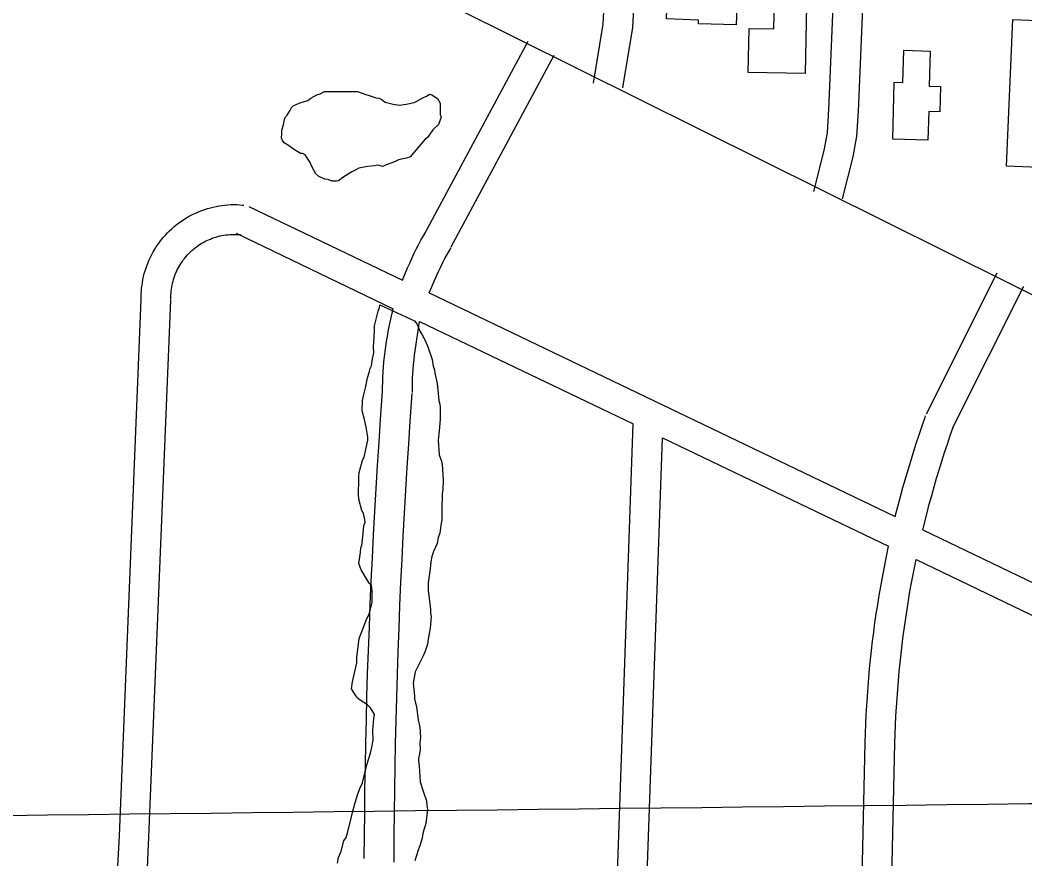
# Model space of a CAD drawing. Extents: x 3677843 to 3715951, y 511991 to 537744.
# Drawn here: x 3699120 to 3700134, y 523615 to 524461 of the extents above; entities that cross this region are included whole.
import ezdxf

# ---------------------------------------------------------------- set-up
doc = ezdxf.new("R2010")
doc.units = 0
for name, color, linetype in [('V-BLDG-OTLN', 7, 'Continuous'), ('V-GRID-MAJR', 7, 'Continuous'), ('V-ROAD-CNTR', 7, 'Continuous'), ('V-SITE-VEGE', 7, 'Continuous')]:
    doc.layers.add(name, color=color, linetype=linetype)

msp = doc.modelspace()

# ---------------------------------------------------------------- linework, layer by layer
at = {"layer": 'V-BLDG-OTLN'}
for points in [[(3699773.8, 524502.2), (3699844.3, 524499.9), (3699842.9, 524456.1), (3699804.7, 524457.3), (3699804.9, 524461), (3699772.5, 524462.1)], [(3699914.1, 524493.3), (3699912.4, 524407), (3699855, 524408.2), (3699855.9, 524452.5), (3699880.8, 524452), (3699881.7, 524494)], [(3700121.7, 524461.6), (3700196, 524458.5), (3700194.1, 524394.9), (3700202.9, 524384.3), (3700268.1, 524381.2), (3700265.1, 524306.4), (3700233.1, 524308.9), (3700232.3, 524300.2), (3700225.6, 524300.6), (3700191.4, 524267.1), (3700157.2, 524303.3), (3700147.7, 524303.4), (3700148.1, 524312.3), (3700115.6, 524313.7)], [(3700038.5, 524429.7), (3700037.5, 524394.3), (3700048.9, 524394), (3700048.3, 524368.4), (3700037, 524368.7), (3700036.2, 524339.7), (3700000.7, 524340.7), (3700002.2, 524398.3), (3700011, 524398), (3700011.9, 524430.5)]]:
    msp.add_lwpolyline(points, close=True, dxfattribs=at)
at = {"layer": 'V-GRID-MAJR'}
msp.add_spline([(3697869.7, 523644.4), (3703148.4, 523705.4), (3708427.1, 523767.2), (3713705.8, 523829.8)], degree=3, dxfattribs=at)
at = {"layer": 'V-ROAD-CNTR'}
for points in [[(3699782.3, 526105), (3699780.7, 526099.1), (3699778.8, 526090.5), (3699777.2, 526081.8), (3699775.8, 526073.2), (3699774.7, 526064.4), (3699773.9, 526055.5), (3699770.4, 525960.5), (3699761.9, 525743), (3699753.5, 525510.2), (3699741.2, 525235.4), (3699733.7, 525049.8), (3699719.2, 524663.9), (3699708.3, 524456.8), (3699698.5, 524397.5)], [(3699809.3, 526089.3), (3699808.2, 526084.4), (3699806.8, 526076.7), (3699805.5, 526069), (3699804.6, 526061.2), (3699803.9, 526053.6), (3699800.4, 525959.4), (3699791.9, 525741.9), (3699783.5, 525509), (3699771.2, 525234.1), (3699763.6, 525048.6), (3699749.2, 524662.6), (3699738.2, 524453.6), (3699728, 524392.6)], [(3700009, 525973.9), (3700005, 525958.8), (3700000.2, 525928.2), (3699997, 525862.9), (3699988.6, 525627), (3699974.9, 525318), (3699961.7, 525005.9), (3699948.6, 524674.9), (3699936, 524370.7), (3699934.4, 524347.4), (3699931.3, 524329.3), (3699920.7, 524288)], [(3700035.9, 525958.2), (3700034.3, 525952.6), (3700030.1, 525925.2), (3700027, 525861.6), (3700018.6, 525625.8), (3700004.8, 525316.7), (3699991.6, 525004.6), (3699978.6, 524673.7), (3699965.9, 524369.1), (3699964.3, 524343.9), (3699960.6, 524323), (3699949.7, 524280.6)], [(3705609.4, 521493.1), (3703816, 522371.4), (3702530, 523014.4), (3702175.6, 523184.4), (3701801.6, 523367), (3701415.4, 523550.3), (3698940.9, 524781.2)], [(3699529, 524246.3), (3699632.8, 524439.8)], [(3699555.4, 524232.1), (3699659.3, 524425.6)], [(3699242.6, 524178.8), (3699242.5, 524181.5), (3699242.6, 524184.5), (3699242.8, 524187.5), (3699243, 524190.5), (3699243.4, 524193.4), (3699243.8, 524196.4), (3699244.3, 524199.3), (3699245, 524202.3), (3699245.7, 524205.2), (3699246.5, 524208), (3699247.4, 524210.9), (3699248.4, 524213.7), (3699249.5, 524216.5), (3699250.7, 524219.2), (3699251.9, 524221.9), (3699253.3, 524224.6), (3699254.7, 524227.2), (3699256.2, 524229.8), (3699257.8, 524232.3), (3699259.5, 524234.8), (3699261.2, 524237.2), (3699263.1, 524239.6), (3699265, 524241.9), (3699266.9, 524244.1), (3699269, 524246.3), (3699271.1, 524248.4), (3699273.3, 524250.5), (3699275.5, 524252.5), (3699277.8, 524254.4), (3699280.2, 524256.2), (3699282.6, 524257.9), (3699285.1, 524259.6), (3699287.6, 524261.2), (3699290.2, 524262.7), (3699292.8, 524264.1), (3699295.5, 524265.5), (3699298.2, 524266.7), (3699300.9, 524267.9), (3699303.7, 524269), (3699306.6, 524270), (3699309.4, 524270.9), (3699312.3, 524271.7), (3699315.2, 524272.4), (3699318.1, 524273), (3699321, 524273.6), (3699324, 524274), (3699327, 524274.4), (3699329.9, 524274.6), (3699332.9, 524274.8), (3699335.9, 524274.8), (3699338.9, 524274.8), (3699341.9, 524274.7), (3699344.8, 524274.4), (3699346.2, 524274.3)], [(3699351.2, 524272.9), (3699506.2, 524198.6)], [(3699506.2, 524198.6), (3699511.3, 524211), (3699513.4, 524215.8), (3699515.5, 524220.5), (3699517.7, 524225.1), (3699520, 524229.8), (3699522.4, 524234.4), (3699524.8, 524238.9), (3699527.3, 524243.4), (3699529.2, 524246.7)], [(3699272.6, 524179.1), (3699272.5, 524181.4), (3699272.6, 524183.4), (3699272.7, 524185.4), (3699272.9, 524187.5), (3699273.1, 524189.5), (3699273.4, 524191.5), (3699273.8, 524193.5), (3699274.2, 524195.5), (3699274.7, 524197.4), (3699275.2, 524199.4), (3699275.9, 524201.3), (3699276.5, 524203.3), (3699277.3, 524205.2), (3699278.1, 524207), (3699278.9, 524208.9), (3699279.8, 524210.7), (3699280.8, 524212.5), (3699281.8, 524214.2), (3699282.9, 524215.9), (3699284.1, 524217.6), (3699285.3, 524219.3), (3699286.5, 524220.9), (3699287.8, 524222.4), (3699289.1, 524224), (3699290.5, 524225.4), (3699292, 524226.9), (3699293.4, 524228.3), (3699295, 524229.6), (3699296.5, 524230.9), (3699298.2, 524232.1), (3699299.8, 524233.3), (3699301.5, 524234.5), (3699303.2, 524235.6), (3699305, 524236.6), (3699306.7, 524237.6), (3699308.6, 524238.5), (3699310.4, 524239.3), (3699312.3, 524240.1), (3699314.2, 524240.9), (3699316.1, 524241.5), (3699318, 524242.1), (3699320, 524242.7), (3699321.9, 524243.2), (3699323.9, 524243.6), (3699325.9, 524244), (3699327.9, 524244.3), (3699330, 524244.5), (3699332, 524244.7), (3699334, 524244.8), (3699336, 524244.8), (3699338.1, 524244.8), (3699340.1, 524244.7), (3699342.2, 524244.6), (3699343.3, 524244.5)], [(3699338.3, 524245.9), (3699496.7, 524169.8)], [(3699533, 524185.7), (3699540.8, 524203.6), (3699542.7, 524207.9), (3699544.8, 524212.1), (3699546.8, 524216.3), (3699549, 524220.4), (3699551.2, 524224.6), (3699553.4, 524228.7), (3699555.2, 524231.7)], [(3700034.6, 524063.6), (3700106.2, 524205.9)], [(3699533, 524185.7), (3700003.3, 523960.1)], [(3700061.4, 524050.1), (3700133, 524192.4)], [(3699141.4, 523292.8), (3699184, 523459.3), (3699209.3, 523554), (3699218.3, 523595), (3699220.5, 523638.1), (3699242.6, 524179.6)], [(3699170.9, 523287.2), (3699213, 523451.7), (3699238.4, 523546.9), (3699248.1, 523591), (3699250.4, 523636.8), (3699272.6, 524178.3)], [(3699486.1, 524085.5), (3699486.1, 524090.5), (3699486.2, 524095.7), (3699486.4, 524100.8), (3699486.7, 524106), (3699487, 524111.1), (3699487.4, 524116.3), (3699488, 524121.4), (3699488.6, 524126.5), (3699489.2, 524131.7), (3699490, 524136.8), (3699490.9, 524141.9), (3699491.8, 524146.9), (3699492.8, 524152), (3699496.7, 524169.8)], [(3699516.1, 524085.4), (3699516.1, 524090.2), (3699516.2, 524094.8), (3699516.4, 524099.5), (3699516.6, 524104.2), (3699516.9, 524108.8), (3699517.3, 524113.5), (3699517.8, 524118.2), (3699518.3, 524122.8), (3699519, 524127.4), (3699523.4, 524157)], [(3699523.4, 524157), (3699738.8, 524053.7)], [(3699467.6, 523615), (3699467.8, 523638.3), (3699468, 523661.7), (3699468.3, 523685), (3699468.7, 523708.4), (3699469.2, 523731.7), (3699469.7, 523755.1), (3699470.3, 523778.4), (3699471, 523801.8), (3699471.8, 523825.1), (3699472.7, 523848.5), (3699473.6, 523871.8), (3699474.7, 523895.1), (3699475.8, 523918.5), (3699477, 523941.8), (3699478.2, 523965.1), (3699479.6, 523988.5), (3699481, 524011.8), (3699482.5, 524035.1), (3699484.1, 524058.4), (3699485.8, 524081.7), (3699486.1, 524086.5)], [(3699497.6, 523614.8), (3699497.8, 523638.1), (3699498, 523661.3), (3699498.3, 523684.6), (3699498.7, 523707.8), (3699499.2, 523731.1), (3699499.7, 523754.3), (3699500.3, 523777.6), (3699501, 523800.8), (3699501.8, 523824.1), (3699502.7, 523847.3), (3699503.6, 523870.5), (3699504.6, 523893.8), (3699505.7, 523917), (3699506.9, 523940.2), (3699508.2, 523963.5), (3699509.5, 523986.7), (3699511, 524009.9), (3699512.5, 524033.1), (3699514, 524056.3), (3699515.7, 524079.5), (3699516, 524084.3)], [(3700003.3, 523960.1), (3700008.6, 523980.4), (3700011, 523989.3), (3700013.6, 523998.3), (3700016.2, 524007.2), (3700018.8, 524016.1), (3700021.6, 524025), (3700024.4, 524033.9), (3700027.3, 524042.7), (3700030.3, 524051.5), (3700033.3, 524060.3), (3700033.9, 524061.9)], [(3699720.5, 523523.3), (3699738.8, 524053.7)], [(3700031, 523946.8), (3700035.3, 523963.9), (3700037.6, 523972.6), (3700040, 523981.4), (3700042.4, 523990.1), (3700044.9, 523998.7), (3700047.5, 524007.4), (3700050.2, 524016), (3700052.9, 524024.7), (3700055.8, 524033.2), (3700058.7, 524041.8), (3700061.6, 524050.4), (3700062.2, 524051.9)], [(3699750.4, 523522.3), (3699768.4, 524039.5)], [(3699768.4, 524039.5), (3699996.4, 523930.1)], [(3700031, 523946.8), (3700205.4, 523863.1), (3700467.9, 523742.8)], [(3699972.9, 523732.3), (3699973.2, 523741.6), (3699973.5, 523750.9), (3699974, 523760.2), (3699974.5, 523769.5), (3699975.1, 523778.7), (3699975.8, 523788), (3699976.5, 523797.3), (3699977.4, 523806.6), (3699978.3, 523815.8), (3699979.3, 523825.1), (3699980.4, 523834.3), (3699981.5, 523843.5), (3699982.8, 523852.8), (3699984.1, 523862), (3699985.5, 523871.2), (3699987, 523880.4), (3699988.6, 523889.5), (3699990.2, 523898.7), (3699991.9, 523907.8), (3699996.4, 523930.1)], [(3700002.9, 523731.5), (3700003.2, 523740.6), (3700003.5, 523749.6), (3700003.9, 523758.6), (3700004.4, 523767.7), (3700005, 523776.7), (3700005.7, 523785.7), (3700006.4, 523794.7), (3700007.2, 523803.7), (3700008.1, 523812.7), (3700009.1, 523821.7), (3700010.2, 523830.7), (3700011.3, 523839.7), (3700012.5, 523848.6), (3700013.8, 523857.6), (3700015.2, 523866.5), (3700016.6, 523875.4), (3700018.1, 523884.4), (3700019.7, 523893.3), (3700024.2, 523916.8)], [(3700024.2, 523916.8), (3700192.7, 523835.9), (3700250.4, 523809.5)], [(3699966.8, 523459.5), (3699972.9, 523732.2)], [(3699996.8, 523458.8), (3700002.9, 523731.6)], [(3699497.7, 523611.3), (3699497.6, 523615)]]:
    msp.add_lwpolyline(points, dxfattribs=at)
at = {"layer": 'V-SITE-VEGE'}
msp.add_lwpolyline([(3699427.3, 524388.8), (3699460.6, 524389.1), (3699469.3, 524385.8), (3699472.6, 524384.8), (3699476.4, 524383.7), (3699479.2, 524382.6), (3699482.5, 524382.1), (3699485.2, 524381), (3699488.5, 524378.3), (3699496.7, 524376.2), (3699503.2, 524375.2), (3699507.6, 524375.7), (3699509.8, 524376.3), (3699517.9, 524378), (3699520.7, 524379.1), (3699526.6, 524382.4), (3699530.4, 524384.1), (3699533.7, 524386.3), (3699535.9, 524385.7), (3699541.4, 524382), (3699544.1, 524377.1), (3699544.2, 524365.6), (3699545.3, 524362.9), (3699542.6, 524355.8), (3699536.7, 524350.3), (3699532.9, 524344.8), (3699531.3, 524342.6), (3699529.1, 524341), (3699513.9, 524322.9), (3699510.1, 524321.8), (3699502, 524320.1), (3699498.1, 524317.9), (3699488.9, 524314.5), (3699486.2, 524313.4), (3699481.3, 524314.5), (3699478, 524313.9), (3699470.9, 524313.3), (3699462.2, 524311.6), (3699457.3, 524308.9), (3699455.1, 524307.8), (3699445.9, 524302.2), (3699441.5, 524298.9), (3699439.4, 524298.4), (3699435, 524298.4), (3699431.2, 524300), (3699427.9, 524300.5), (3699421.9, 524303.2), (3699418.6, 524305.9), (3699414.2, 524314), (3699413.1, 524317.3), (3699408.1, 524324.9), (3699405.4, 524326.5), (3699403.2, 524326.5), (3699396.1, 524330.8), (3699391.1, 524334.6), (3699386.8, 524337.3), (3699385.1, 524339.5), (3699384, 524342.2), (3699384.5, 524346), (3699384.5, 524349.8), (3699386.1, 524355.3), (3699387.1, 524360.8), (3699388.2, 524363.5), (3699389.8, 524365.1), (3699392.5, 524369.5), (3699394.2, 524372.8), (3699395.8, 524374.5), (3699401.8, 524377.2), (3699403.9, 524377.8), (3699410.5, 524380), (3699413.7, 524382.2), (3699419.7, 524385.5), (3699423, 524386.6)], close=True, dxfattribs=at)
for points in [[(3699440.6, 523610.6), (3699441.7, 523616.1), (3699444.4, 523622.6), (3699447, 523633), (3699449.2, 523636.3), (3699450.8, 523641.2), (3699453.4, 523651.6), (3699455.6, 523661.4), (3699458.2, 523670.2), (3699460.9, 523679.5), (3699463.6, 523686.6), (3699465.7, 523691.5), (3699470, 523709.5), (3699473.7, 523721.5), (3699474.8, 523725.9), (3699476.4, 523734.6), (3699476.3, 523744.5), (3699477.3, 523755.9), (3699477.8, 523760.3), (3699475.6, 523764.6), (3699473.4, 523767.4), (3699470.7, 523770.1), (3699463.5, 523774.9), (3699460.2, 523777.6), (3699458.6, 523779.8), (3699454.7, 523786.3), (3699455.8, 523793.4), (3699460, 523812.5), (3699460, 523818), (3699462.6, 523837.1), (3699466.3, 523847.5), (3699470.1, 523857.3), (3699471.7, 523860.1), (3699473.3, 523863.9), (3699475.4, 523873.7), (3699475.4, 523885.2), (3699474.8, 523890.6), (3699472.6, 523892.8), (3699464.3, 523906.4), (3699462.1, 523912.9), (3699463.7, 523923.8), (3699464.2, 523928.7), (3699465.2, 523930.9), (3699466.3, 523942.9), (3699467.3, 523950.6), (3699468.4, 523954.4), (3699467.8, 523958.8), (3699466.7, 523963.1), (3699465, 523966.4), (3699462.2, 523977.8), (3699461.6, 523982.7), (3699461.6, 523986), (3699462.1, 523994.2), (3699462.1, 524000.7), (3699462.6, 524004.5), (3699465.8, 524016.6), (3699467.4, 524020.4), (3699468.4, 524024.8), (3699471.1, 524037.3), (3699471.1, 524040.1), (3699469.4, 524050.4), (3699467.7, 524058), (3699465.4, 524066.7), (3699465.9, 524077.1), (3699467, 524083.1), (3699469.1, 524091.3), (3699470.7, 524100), (3699472.8, 524106.6), (3699473.3, 524108.8), (3699475, 524112.1), (3699476, 524119.2), (3699477.1, 524125.2), (3699477, 524131.7), (3699477.5, 524141), (3699478, 524148.1), (3699478, 524152.5), (3699481.7, 524167.2), (3699482.8, 524171), (3699483.3, 524173.8)], [(3699483.3, 524173.8), (3699518.3, 524157.6), (3699520.5, 524154.4), (3699522.7, 524150), (3699523.8, 524147.3), (3699526, 524143.5), (3699529.3, 524137), (3699531.6, 524131.5), (3699536, 524118.5), (3699537.1, 524111.9), (3699538.3, 524108.1), (3699538.8, 524104.9), (3699541.1, 524094.5), (3699541.6, 524091.2), (3699542.8, 524077.1), (3699543.4, 524074.9), (3699544, 524071.1), (3699544, 524058.5), (3699543, 524046.5), (3699542, 524037.2), (3699543.2, 524022.5), (3699545.4, 524016), (3699546, 524012.7), (3699547.2, 523996.9), (3699546.7, 523987.1), (3699546.2, 523983.3), (3699545.7, 523966.9), (3699545.8, 523956.5), (3699544.7, 523951.6), (3699543.7, 523943.4), (3699542.1, 523939.1), (3699541, 523933.1), (3699537.3, 523924.9), (3699535.7, 523919.9), (3699534.6, 523914.5), (3699534.1, 523907.4), (3699532, 523893.2), (3699532.1, 523885.6), (3699534.4, 523867), (3699534.4, 523862.7), (3699535, 523859.4), (3699534, 523847.4), (3699531.9, 523836.5), (3699531.3, 523831.5), (3699528.7, 523823.3), (3699527.1, 523819.5), (3699519, 523803.6), (3699516.9, 523792.2), (3699518.1, 523779.1), (3699518.1, 523776.4), (3699520.3, 523767.7), (3699522, 523755.1), (3699523.7, 523747.5), (3699524.3, 523737.1), (3699523.8, 523731.7), (3699523.9, 523725.1)], [(3699523.9, 523725.1), (3699523.4, 523720.8), (3699522.3, 523715.9), (3699522.3, 523713.7), (3699522.9, 523708.8), (3699524.1, 523692.4), (3699526.9, 523683.2), (3699530.2, 523673.4), (3699530.8, 523668.5), (3699531.4, 523664.6), (3699529.8, 523650.5), (3699527.1, 523641.7), (3699525.6, 523634.6), (3699524, 523629.1), (3699521.8, 523623.7), (3699518.6, 523612.7)]]:
    msp.add_lwpolyline(points, dxfattribs=at)

doc.saveas('drawing.dxf')
